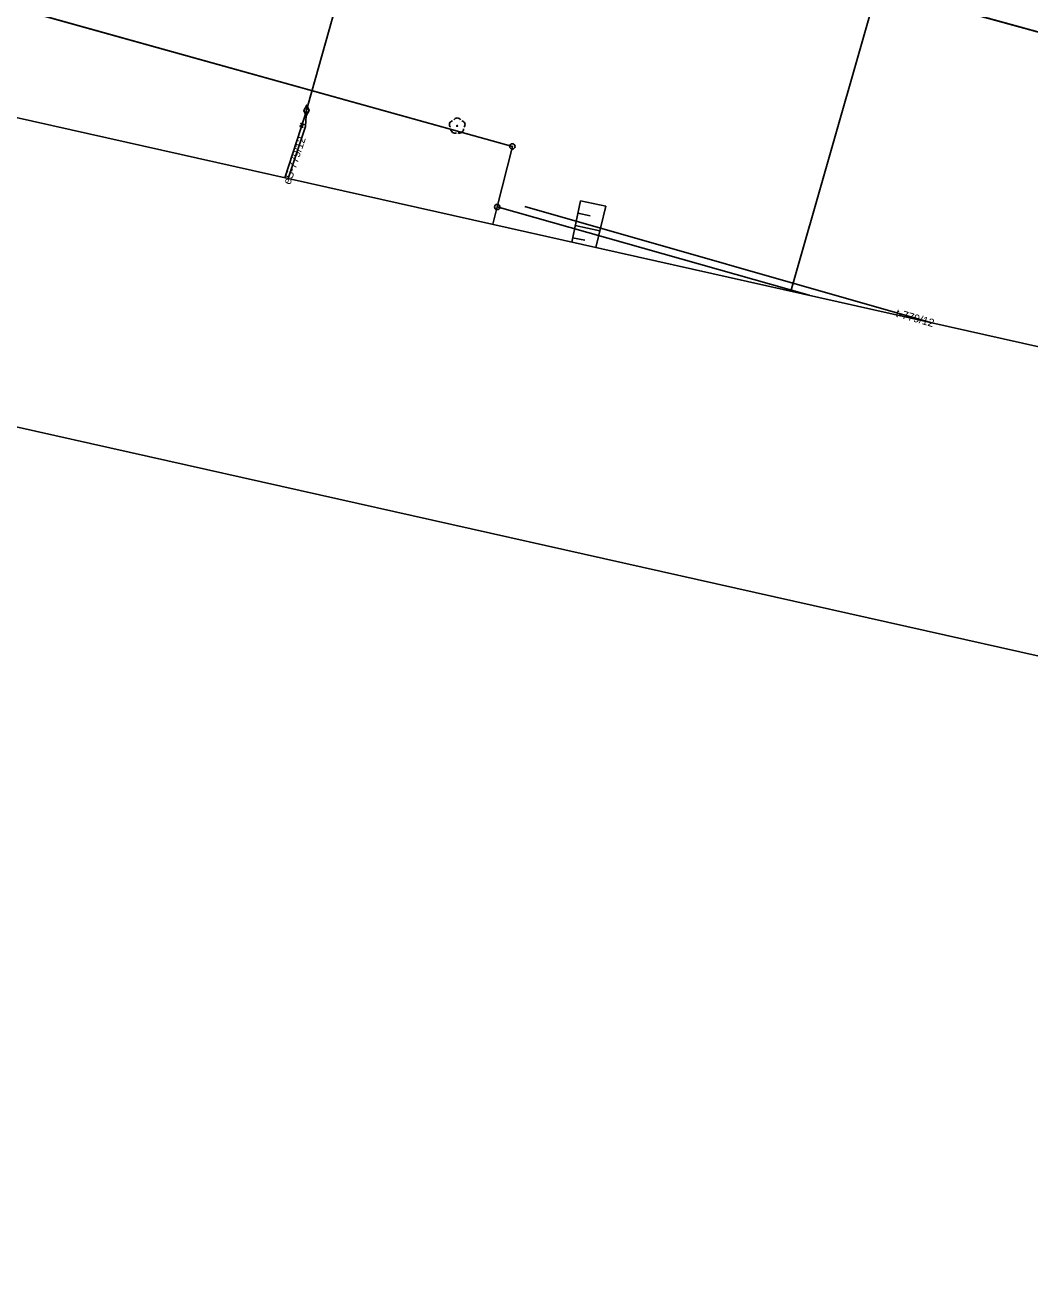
# Model space of a CAD drawing. Extents: x 6424617 to 6425697, y 5665845 to 5667190.
# Drawn here: x 6425078.2 to 6425172.3, y 5665845.4 to 5665963.8 of the extents above; entities that cross this region are included whole.
import ezdxf

# ---------------------------------------------------------------- set-up
doc = ezdxf.new("R2010")
doc.units = 0
for name, color, linetype in [('Warstwa 1', 7, 'Continuous'), ('Warstwa 10', 7, 'Continuous'), ('Warstwa 11', 7, 'Continuous'), ('Warstwa 20', 7, 'Continuous'), ('Warstwa 21', 7, 'Continuous'), ('Warstwa 23', 7, 'Continuous'), ('Warstwa 6', 7, 'Continuous'), ('Warstwa 62', 7, 'Continuous'), ('Warstwa 63', 7, 'Continuous')]:
    doc.layers.add(name, color=color, linetype=linetype)

msp = doc.modelspace()

# ---------------------------------------------------------------- linework, layer by layer
at = {"layer": 'Warstwa 1'}
for p, q in [((6425073.51, 5665966.43), (6425123.83, 5665952.42)), ((6425073.51, 5665966.43), (6425123.83, 5665952.42)), ((6425160.35, 5665966.67), (6425175.28, 5665962.55)), ((6425160.35, 5665966.67), (6425175.28, 5665962.55)), ((6425122.41, 5665946.75), (6425123.83, 5665952.42)), ((6425122.41, 5665946.75), (6425123.83, 5665952.42)), ((6425122, 5665945.12), (6425122.41, 5665946.75)), ((6425122, 5665945.12), (6425122.41, 5665946.75)), ((6425122.41, 5665946.75), (6425151.64, 5665938.47)), ((6425122.41, 5665946.75), (6425151.64, 5665938.47))]:
    msp.add_line(p, q, dxfattribs=at)
at = {"layer": 'Warstwa 10'}
for p, q in [((6425129.39, 5665943.46), (6425130.21, 5665947.32)), ((6425130.21, 5665947.32), (6425132.58, 5665946.81)), ((6425130.21, 5665947.32), (6425132.58, 5665946.81)), ((6425129.96, 5665946.17), (6425131.13, 5665945.92)), ((6425131.64, 5665942.95), (6425132.58, 5665946.81)), ((6425129.72, 5665945.01), (6425132.02, 5665944.52)), ((6425129.47, 5665943.86), (6425130.61, 5665943.62))]:
    msp.add_line(p, q, dxfattribs=at)
msp.add_lwpolyline([(6425102.51, 5665949.49), (6425104.38, 5665955.25), (6425110.81, 5665978.13), (6425113.91, 5665980.77), (6425125.17, 5666024.85), (6425124.05, 5666028.54), (6425125.18, 5666031.6), (6425126.49, 5666032.48), (6425127.81, 5666030.94), (6425126.67, 5666030.27)], dxfattribs=at)
for centre in [(6425123.83, 5665952.42), (6425122.41, 5665946.75)]:
    msp.add_circle(centre, 0.25, dxfattribs=at)
at = {"layer": 'Warstwa 11'}
msp.add_circle((6425118.66, 5665954.34), 0.05, dxfattribs=at)
for centre, start, end in [((6425118.3, 5665954.46), 102.1471, 221.8529), ((6425118.44, 5665954.04), 174.1471, 293.8529), ((6425118.66, 5665954.71), 30.1471, 149.8529), ((6425118.88, 5665954.04), 246.1471, 5.8529), ((6425119.02, 5665954.46), 318.1471, 77.8529)]:
    msp.add_arc(centre, 0.375, start, end, dxfattribs=at)
at = {"layer": 'Warstwa 20'}
msp.add_line((6425129.39, 5665943.46), (6425130.21, 5665947.32), dxfattribs=at)
at = {"layer": 'Warstwa 21'}
msp.add_line((6425131.64, 5665942.95), (6425132.58, 5665946.81), dxfattribs=at)
at = {"layer": 'Warstwa 23'}
msp.add_lwpolyline([(6425149.92, 5665938.86), (6425160.4, 5665975.47)], dxfattribs=at)
at = {"layer": 'Warstwa 6'}
for points in [[(6425247.92, 5665916.88), (6425244.9, 5665943.26), (6425213.05, 5665952.08), (6425191.26, 5665958.12), (6425175.28, 5665962.55), (6425160.35, 5665966.67), (6425114.34, 5665979.37), (6425066.83, 5665992.22), (6424969.12, 5666020.47), (6424835.72, 5666057.05), (6424831.92, 5666058.14), (6424794.14, 5666069.49), (6424779.33, 5666074.24), (6424752.27, 5666082.9), (6424722.03, 5666092.61), (6424673.98, 5666108.22), (6424664.2, 5666111.59)], [(6424658.97, 5666088.29), (6424687.91, 5666078.9), (6424716.67, 5666070.32), (6424715.7, 5666065.72), (6424712.33, 5666049.73), (6424785.75, 5666034.72), (6424788.43, 5666045.53), (6424790.34, 5666053.24), (6424828.33, 5666041.07), (6424860.53, 5666028.94), (6424934.12, 5666007.2), (6424963.73, 5665998.45), (6425016.62, 5665983.17), (6425073.51, 5665966.43), (6425123.83, 5665952.42), (6425122.41, 5665946.75), (6425151.64, 5665938.47)], [(6425122, 5665945.12), (6425122.41, 5665946.75), (6425123.83, 5665952.42), (6425073.51, 5665966.43), (6425016.62, 5665983.17), (6424963.73, 5665998.45), (6424961.6, 5665989.83), (6425066.54, 5665960.25), (6425069.25, 5665956.94)], [(6425151.64, 5665938.47), (6425122.41, 5665946.75), (6425122, 5665945.12)]]:
    msp.add_lwpolyline(points, dxfattribs=at)
msp.add_lwpolyline([(6425114.83, 5665981.3), (6425131.97, 5665976.44), (6425160.84, 5665968.83), (6425160.35, 5665966.67), (6425175.28, 5665962.55), (6425201.57, 5666056.31), (6425211.11, 5666112.11), (6425147.52, 5666111.03)], close=True, dxfattribs=at)
at = {"layer": 'Warstwa 62'}
for p, q in [((6425104.46, 5665954.28), (6425104.53, 5665955.79)), ((6425102.83, 5665949.41), (6425104.46, 5665954.28)), ((6425125, 5665946.78), (6425163.01, 5665935.92))]:
    msp.add_line(p, q, dxfattribs=at)
msp.add_lwpolyline([(6425104.51, 5665955.29), (6425104.78, 5665955.78), (6425104.56, 5665956.29), (6425104.28, 5665955.8)], close=True, dxfattribs=at)
for points in [[(6425103.88, 5665954.29), (6425104.34, 5665954.49)], [(6425104.01, 5665954.62), (6425104.21, 5665954.16)]]:
    msp.add_lwpolyline(points, dxfattribs=at)
at = {"layer": 'Warstwa 63'}
for points in [[(6424616.75, 5666029.38), (6424876.88, 5667189.58), (6425697.3, 5667005.64), (6425437.18, 5665845.44)], [(6425341.16, 5665895.98), (6425588.9, 5667000.93), (6424898.31, 5667155.76), (6424650.57, 5666050.81)]]:
    msp.add_lwpolyline(points, close=True, dxfattribs=at)

# ---------------------------------------------------------------- texts
at = {"layer": 'Warstwa 62'}
for s, rotation, p in [('eS-779/12', 71.5157, (6425103.02, 5665948.79)), ('t-779/12', 344.0585, (6425159.69, 5665936.48))]:
    msp.add_text(s, height=0.75, rotation=rotation, dxfattribs=at).set_placement(p)

doc.saveas('drawing.dxf')
